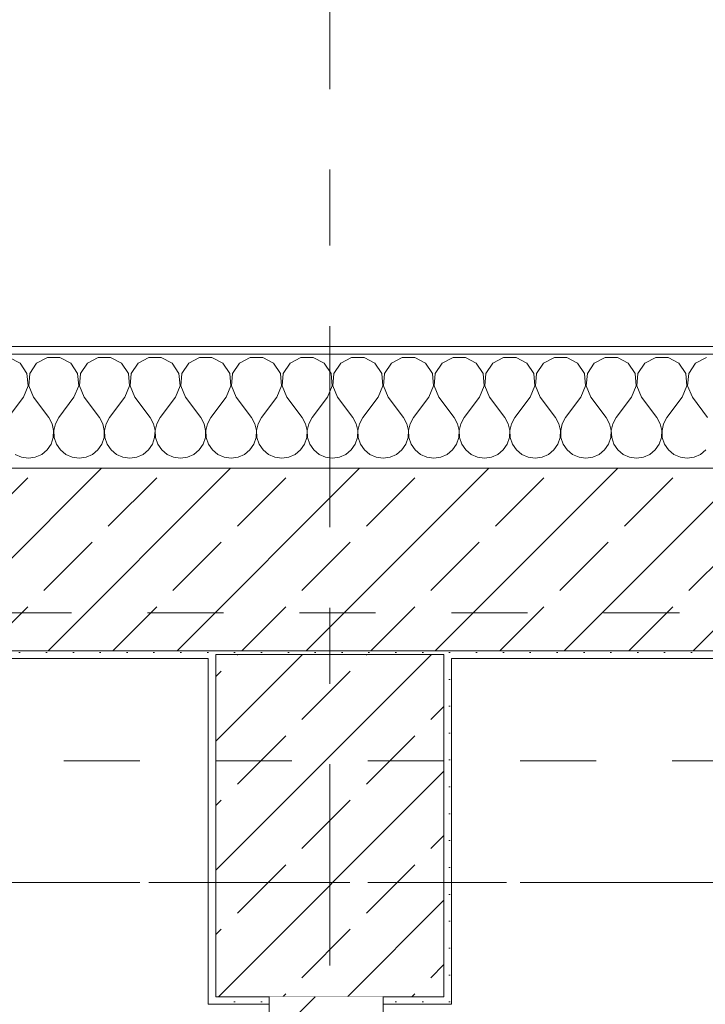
# Model space of a CAD drawing. Header units: metres. Extents: x -3.6 to 84.5, y -11 to 16.8.
# Tile 505 of 656: x 39.7 to 40.6, y 13 to 14.3. Entities that reach past the tile are written whole.
import ezdxf

# ---------------------------------------------------------------- set-up
doc = ezdxf.new("R2010")
doc.units = ezdxf.units.M
doc.header["$MEASUREMENT"] = 0
for name, pattern in [('Achse', [0.2, 0.1, -0.05, 0, -0.05]), ('Strichlinie doppelt', [0.546806, 0.264583, -0.105833, 0.070556, -0.105833]), ('Untersicht', [0.1, 0.075, -0.025]), ('Wipeout_Contour', [1, 0, -1])]:
    doc.linetypes.add(name, pattern=pattern)
for name, color, linetype in [('152 - Bemaßung_ Beschriftung.Ausbau', 7, 'Continuous'), ('451 - Universal.Achsen Raster', 7, 'Continuous'), ('603 - Struktur.Bodenplatte_ Decke Roh', 7, 'Continuous'), ('604 - Struktur.Wand Aussen', 7, 'Continuous'), ('605 - Struktur.Wand Innen', 7, 'Continuous'), ('607 - Struktur.Stütze', 7, 'Continuous'), ('608 - Struktur.Träger', 7, 'Continuous'), ('650 - Abdeckung.Fußboden Aufbau', 7, 'Continuous'), ('653 - Abdeckung.TB Verkofferung', 7, 'Continuous')]:
    doc.layers.add(name, color=color, linetype=linetype)
doc.styles.add('ERSTELLTER_STIL_2', font='txt')
doc.dimstyles.new('ERSTELLTER_STIL__1', dxfattribs={"dimtxt": 0.1, "dimasz": 0.0532, "dimexe": 0.18, "dimexo": 0.0625, "dimgap": 0, "dimtad": 1, "dimzin": 0, "dimdsep": 46, "dimtxsty": 'ERSTELLTER_STIL_2', "dimblk": 'ARROWHEAD_2', "dimblk1": 'ARROWHEAD_2', "dimblk2": 'ARROWHEAD_2', "dimcen": 0.09, "dimse1": 1, "dimse2": 1, "dimclrd": 7, "dimclre": 7, "dimclrt": 7, "dimazin": 0, "dimtfac": 1, "dimtdec": 4, "dimtmove": 0, "dimatfit": 3, "dimfxl": 1, "dimtolj": 1, "dimtzin": 0, "dimarcsym": 0})
doc.dimstyles.new('ERSTELLTER_STIL__3', dxfattribs={"dimtxt": 0.1, "dimasz": 0.0532, "dimexe": 0.18, "dimexo": 0.0625, "dimgap": 0, "dimtad": 1, "dimtih": 1, "dimtoh": 1, "dimzin": 0, "dimdsep": 46, "dimtxsty": 'ERSTELLTER_STIL_2', "dimblk": 'ARROWHEAD_2', "dimblk1": 'ARROWHEAD_2', "dimblk2": 'ARROWHEAD_2', "dimcen": 0.09, "dimse1": 1, "dimse2": 1, "dimclrd": 7, "dimclre": 7, "dimclrt": 7, "dimazin": 0, "dimtfac": 1, "dimtdec": 4, "dimtmove": 0, "dimatfit": 3, "dimfxl": 1, "dimtolj": 1, "dimtzin": 0, "dimarcsym": 0})
pattern_1 = [(45, (0, 0), (-0.0848528, 0.0848528), []), (45, (-0.04243, 0.04243), (-0.0848528, 0.0848528), [0.09, -0.03])]
pattern_2 = [(45, (0, 0), (-0.01767767, 0.01767767), [0, -0.025])]

# ---------------------------------------------------------------- blocks, each defined once
blk = doc.blocks.new('*X43')
at = {"layer": '604 - Struktur.Wand Aussen', "color": 7, "linetype": 'Continuous', "lineweight": 5}
for p, q in [((39.7224, 13.833), (39.7081, 13.8407)), ((39.7314, 13.8195), (39.7224, 13.833)), ((39.7442, 13.833), (39.7352, 13.8195)), ((39.7585, 13.8407), (39.7442, 13.833)), ((39.7748, 13.8407), (39.7585, 13.8407)), ((39.7891, 13.833), (39.7748, 13.8407)), ((39.7981, 13.8195), (39.7891, 13.833)), ((39.8109, 13.833), (39.8019, 13.8195)), ((39.8252, 13.8407), (39.8109, 13.833)), ((39.8415, 13.8407), (39.8252, 13.8407)), ((39.8558, 13.833), (39.8415, 13.8407)), ((39.8648, 13.8195), (39.8558, 13.833)), ((39.8776, 13.833), (39.8686, 13.8195)), ((39.8919, 13.8407), (39.8776, 13.833)), ((39.9081, 13.8407), (39.8919, 13.8407)), ((39.9224, 13.833), (39.9081, 13.8407)), ((39.9314, 13.8195), (39.9224, 13.833)), ((39.9442, 13.833), (39.9352, 13.8195)), ((39.9585, 13.8407), (39.9442, 13.833)), ((39.9748, 13.8407), (39.9585, 13.8407)), ((39.9891, 13.833), (39.9748, 13.8407)), ((39.9981, 13.8195), (39.9891, 13.833)), ((40.0109, 13.833), (40.0019, 13.8195)), ((40.0252, 13.8407), (40.0109, 13.833)), ((40.0415, 13.8407), (40.0252, 13.8407)), ((40.0558, 13.833), (40.0415, 13.8407)), ((40.0648, 13.8195), (40.0558, 13.833)), ((40.0776, 13.833), (40.0686, 13.8195)), ((40.0919, 13.8407), (40.0776, 13.833)), ((40.1081, 13.8407), (40.0919, 13.8407)), ((40.1224, 13.833), (40.1081, 13.8407)), ((40.1314, 13.8195), (40.1224, 13.833)), ((40.1442, 13.833), (40.1352, 13.8195)), ((40.1585, 13.8407), (40.1442, 13.833)), ((40.1748, 13.8407), (40.1585, 13.8407)), ((40.1891, 13.833), (40.1748, 13.8407)), ((40.1981, 13.8195), (40.1891, 13.833)), ((40.2109, 13.833), (40.2019, 13.8195)), ((40.2252, 13.8407), (40.2109, 13.833)), ((40.2415, 13.8407), (40.2252, 13.8407)), ((40.2558, 13.833), (40.2415, 13.8407)), ((40.2648, 13.8195), (40.2558, 13.833)), ((40.2776, 13.833), (40.2686, 13.8195)), ((40.2919, 13.8407), (40.2776, 13.833)), ((40.3081, 13.8407), (40.2919, 13.8407)), ((40.3224, 13.833), (40.3081, 13.8407)), ((40.3314, 13.8195), (40.3224, 13.833)), ((40.3442, 13.833), (40.3352, 13.8195)), ((40.3585, 13.8407), (40.3442, 13.833)), ((40.3748, 13.8407), (40.3585, 13.8407)), ((40.3891, 13.833), (40.3748, 13.8407)), ((40.3981, 13.8195), (40.3891, 13.833)), ((40.4109, 13.833), (40.4019, 13.8195)), ((40.4252, 13.8407), (40.4109, 13.833)), ((40.4415, 13.8407), (40.4252, 13.8407)), ((40.4558, 13.833), (40.4415, 13.8407)), ((40.4648, 13.8195), (40.4558, 13.833)), ((40.4776, 13.833), (40.4686, 13.8195)), ((40.4919, 13.8407), (40.4776, 13.833)), ((40.5081, 13.8407), (40.4919, 13.8407)), ((40.5224, 13.833), (40.5081, 13.8407)), ((40.5314, 13.8195), (40.5224, 13.833)), ((40.5442, 13.833), (40.5352, 13.8195)), ((40.5585, 13.8407), (40.5442, 13.833)), ((40.5748, 13.8407), (40.5585, 13.8407)), ((40.5891, 13.833), (40.5748, 13.8407)), ((40.5981, 13.8195), (40.5891, 13.833)), ((40.6109, 13.833), (40.6019, 13.8195)), ((40.6252, 13.8407), (40.6109, 13.833)), ((39.733, 13.8033), (39.7314, 13.8195)), ((39.7352, 13.8195), (39.7337, 13.8033)), ((39.7996, 13.8033), (39.7981, 13.8195)), ((39.8019, 13.8195), (39.8004, 13.8033)), ((39.8663, 13.8033), (39.8648, 13.8195)), ((39.8686, 13.8195), (39.867, 13.8033)), ((39.933, 13.8033), (39.9314, 13.8195)), ((39.9352, 13.8195), (39.9337, 13.8033)), ((39.9996, 13.8033), (39.9981, 13.8195)), ((40.0019, 13.8195), (40.0004, 13.8033)), ((40.0663, 13.8033), (40.0648, 13.8195)), ((40.0686, 13.8195), (40.067, 13.8033)), ((40.133, 13.8033), (40.1314, 13.8195)), ((40.1352, 13.8195), (40.1337, 13.8033)), ((40.1996, 13.8033), (40.1981, 13.8195)), ((40.2019, 13.8195), (40.2004, 13.8033)), ((40.2663, 13.8033), (40.2648, 13.8195)), ((40.2686, 13.8195), (40.267, 13.8033)), ((40.333, 13.8033), (40.3314, 13.8195)), ((40.3352, 13.8195), (40.3337, 13.8033)), ((40.3996, 13.8033), (40.3981, 13.8195)), ((40.4019, 13.8195), (40.4004, 13.8033)), ((40.4663, 13.8033), (40.4648, 13.8195)), ((40.4686, 13.8195), (40.467, 13.8033)), ((40.533, 13.8033), (40.5314, 13.8195)), ((40.5352, 13.8195), (40.5337, 13.8033)), ((40.5996, 13.8033), (40.5981, 13.8195)), ((40.6019, 13.8195), (40.6004, 13.8033)), ((39.7267, 13.7883), (39.733, 13.8033)), ((39.7337, 13.8033), (39.74, 13.7883)), ((39.7933, 13.7883), (39.7996, 13.8033)), ((39.8004, 13.8033), (39.8067, 13.7883)), ((39.86, 13.7883), (39.8663, 13.8033)), ((39.867, 13.8033), (39.8733, 13.7883)), ((39.9267, 13.7883), (39.933, 13.8033)), ((39.9337, 13.8033), (39.94, 13.7883)), ((39.9933, 13.7883), (39.9996, 13.8033)), ((40.0004, 13.8033), (40.0067, 13.7883)), ((40.06, 13.7883), (40.0663, 13.8033)), ((40.067, 13.8033), (40.0733, 13.7883)), ((40.1267, 13.7883), (40.133, 13.8033)), ((40.1337, 13.8033), (40.14, 13.7883)), ((40.1933, 13.7883), (40.1996, 13.8033)), ((40.2004, 13.8033), (40.2067, 13.7883)), ((40.26, 13.7883), (40.2663, 13.8033)), ((40.267, 13.8033), (40.2733, 13.7883)), ((40.3267, 13.7883), (40.333, 13.8033)), ((40.3337, 13.8033), (40.34, 13.7883)), ((40.3933, 13.7883), (40.3996, 13.8033)), ((40.4004, 13.8033), (40.4067, 13.7883)), ((40.46, 13.7883), (40.4663, 13.8033)), ((40.467, 13.8033), (40.4733, 13.7883)), ((40.5267, 13.7883), (40.533, 13.8033)), ((40.5337, 13.8033), (40.54, 13.7883)), ((40.5933, 13.7883), (40.5996, 13.8033)), ((40.6004, 13.8033), (40.6067, 13.7883)), ((39.7267, 13.7883), (39.7067, 13.7617)), ((39.74, 13.7883), (39.76, 13.7617)), ((39.7933, 13.7883), (39.7733, 13.7617)), ((39.8067, 13.7883), (39.8267, 13.7617)), ((39.86, 13.7883), (39.84, 13.7617)), ((39.8733, 13.7883), (39.8933, 13.7617)), ((39.9267, 13.7883), (39.9067, 13.7617)), ((39.94, 13.7883), (39.96, 13.7617)), ((39.9933, 13.7883), (39.9733, 13.7617)), ((40.0067, 13.7883), (40.0267, 13.7617)), ((40.06, 13.7883), (40.04, 13.7617)), ((40.0733, 13.7883), (40.0933, 13.7617)), ((40.1267, 13.7883), (40.1067, 13.7617)), ((40.14, 13.7883), (40.16, 13.7617)), ((40.1933, 13.7883), (40.1733, 13.7617)), ((40.2067, 13.7883), (40.2267, 13.7617)), ((40.26, 13.7883), (40.24, 13.7617)), ((40.2733, 13.7883), (40.2933, 13.7617)), ((40.3267, 13.7883), (40.3067, 13.7617)), ((40.34, 13.7883), (40.36, 13.7617)), ((40.3933, 13.7883), (40.3733, 13.7617)), ((40.4067, 13.7883), (40.4267, 13.7617)), ((40.46, 13.7883), (40.44, 13.7617)), ((40.4733, 13.7883), (40.4933, 13.7617)), ((40.5267, 13.7883), (40.5067, 13.7617)), ((40.54, 13.7883), (40.56, 13.7617)), ((40.5933, 13.7883), (40.5733, 13.7617)), ((40.6067, 13.7883), (40.6267, 13.7617)), ((39.7645, 13.7536), (39.76, 13.7617)), ((39.7665, 13.7447), (39.7645, 13.7536)), ((39.7689, 13.7536), (39.7668, 13.7447)), ((39.7733, 13.7617), (39.7689, 13.7536)), ((39.8311, 13.7536), (39.8267, 13.7617)), ((39.8332, 13.7447), (39.8311, 13.7536)), ((39.8355, 13.7536), (39.8335, 13.7447)), ((39.84, 13.7617), (39.8355, 13.7536)), ((39.8978, 13.7536), (39.8933, 13.7617)), ((39.8999, 13.7447), (39.8978, 13.7536)), ((39.9022, 13.7536), (39.9001, 13.7447)), ((39.9067, 13.7617), (39.9022, 13.7536)), ((39.9645, 13.7536), (39.96, 13.7617)), ((39.9665, 13.7447), (39.9645, 13.7536)), ((39.9689, 13.7536), (39.9668, 13.7447)), ((39.9733, 13.7617), (39.9689, 13.7536)), ((40.0311, 13.7536), (40.0267, 13.7617)), ((40.0332, 13.7447), (40.0311, 13.7536)), ((40.0355, 13.7536), (40.0335, 13.7447)), ((40.04, 13.7617), (40.0355, 13.7536)), ((40.0978, 13.7536), (40.0933, 13.7617)), ((40.0999, 13.7447), (40.0978, 13.7536)), ((40.1022, 13.7536), (40.1001, 13.7447)), ((40.1067, 13.7617), (40.1022, 13.7536)), ((40.1645, 13.7536), (40.16, 13.7617)), ((40.1665, 13.7447), (40.1645, 13.7536)), ((40.1689, 13.7536), (40.1668, 13.7447)), ((40.1733, 13.7617), (40.1689, 13.7536)), ((40.2311, 13.7536), (40.2267, 13.7617)), ((40.2332, 13.7447), (40.2311, 13.7536)), ((40.2355, 13.7536), (40.2335, 13.7447)), ((40.24, 13.7617), (40.2355, 13.7536)), ((40.2978, 13.7536), (40.2933, 13.7617)), ((40.2999, 13.7447), (40.2978, 13.7536)), ((40.3022, 13.7536), (40.3001, 13.7447)), ((40.3067, 13.7617), (40.3022, 13.7536)), ((40.3645, 13.7536), (40.36, 13.7617)), ((40.3665, 13.7447), (40.3645, 13.7536)), ((40.3689, 13.7536), (40.3668, 13.7447)), ((40.3733, 13.7617), (40.3689, 13.7536)), ((40.4311, 13.7536), (40.4267, 13.7617)), ((40.4332, 13.7447), (40.4311, 13.7536)), ((40.4355, 13.7536), (40.4335, 13.7447)), ((40.44, 13.7617), (40.4355, 13.7536)), ((40.4978, 13.7536), (40.4933, 13.7617)), ((40.4999, 13.7447), (40.4978, 13.7536)), ((40.5022, 13.7536), (40.5001, 13.7447)), ((40.5067, 13.7617), (40.5022, 13.7536)), ((40.5645, 13.7536), (40.56, 13.7617)), ((40.5665, 13.7447), (40.5645, 13.7536)), ((40.5689, 13.7536), (40.5668, 13.7447)), ((40.5733, 13.7617), (40.5689, 13.7536)), ((39.7661, 13.7355), (39.7665, 13.7447)), ((39.7668, 13.7447), (39.7672, 13.7355)), ((39.8328, 13.7355), (39.8332, 13.7447)), ((39.8335, 13.7447), (39.8339, 13.7355)), ((39.8994, 13.7355), (39.8999, 13.7447)), ((39.9001, 13.7447), (39.9006, 13.7355)), ((39.9661, 13.7355), (39.9665, 13.7447)), ((39.9668, 13.7447), (39.9672, 13.7355)), ((40.0328, 13.7355), (40.0332, 13.7447)), ((40.0335, 13.7447), (40.0339, 13.7355)), ((40.0994, 13.7355), (40.0999, 13.7447)), ((40.1001, 13.7447), (40.1006, 13.7355)), ((40.1661, 13.7355), (40.1665, 13.7447)), ((40.1668, 13.7447), (40.1672, 13.7355)), ((40.2328, 13.7355), (40.2332, 13.7447)), ((40.2335, 13.7447), (40.2339, 13.7355)), ((40.2994, 13.7355), (40.2999, 13.7447)), ((40.3001, 13.7447), (40.3006, 13.7355)), ((40.3661, 13.7355), (40.3665, 13.7447)), ((40.3668, 13.7447), (40.3672, 13.7355)), ((40.4328, 13.7355), (40.4332, 13.7447)), ((40.4335, 13.7447), (40.4339, 13.7355)), ((40.4994, 13.7355), (40.4999, 13.7447)), ((40.5001, 13.7447), (40.5006, 13.7355)), ((40.5661, 13.7355), (40.5665, 13.7447)), ((40.5668, 13.7447), (40.5672, 13.7355)), ((39.7579, 13.7192), (39.7631, 13.7268)), ((39.7631, 13.7268), (39.7661, 13.7355)), ((39.7672, 13.7355), (39.7702, 13.7268)), ((39.7702, 13.7268), (39.7754, 13.7192)), ((39.8246, 13.7192), (39.8298, 13.7268)), ((39.8298, 13.7268), (39.8328, 13.7355)), ((39.8339, 13.7355), (39.8369, 13.7268)), ((39.8369, 13.7268), (39.8421, 13.7192)), ((39.8913, 13.7192), (39.8965, 13.7268)), ((39.8965, 13.7268), (39.8994, 13.7355)), ((39.9006, 13.7355), (39.9035, 13.7268)), ((39.9035, 13.7268), (39.9087, 13.7192)), ((39.9579, 13.7192), (39.9631, 13.7268)), ((39.9631, 13.7268), (39.9661, 13.7355)), ((39.9672, 13.7355), (39.9702, 13.7268)), ((39.9702, 13.7268), (39.9754, 13.7192)), ((40.0246, 13.7192), (40.0298, 13.7268)), ((40.0298, 13.7268), (40.0328, 13.7355)), ((40.0339, 13.7355), (40.0369, 13.7268)), ((40.0369, 13.7268), (40.0421, 13.7192)), ((40.0913, 13.7192), (40.0965, 13.7268)), ((40.0965, 13.7268), (40.0994, 13.7355)), ((40.1006, 13.7355), (40.1035, 13.7268)), ((40.1035, 13.7268), (40.1087, 13.7192)), ((40.1579, 13.7192), (40.1631, 13.7268)), ((40.1631, 13.7268), (40.1661, 13.7355)), ((40.1672, 13.7355), (40.1702, 13.7268)), ((40.1702, 13.7268), (40.1754, 13.7192)), ((40.2246, 13.7192), (40.2298, 13.7268)), ((40.2298, 13.7268), (40.2328, 13.7355)), ((40.2339, 13.7355), (40.2369, 13.7268)), ((40.2369, 13.7268), (40.2421, 13.7192)), ((40.2913, 13.7192), (40.2965, 13.7268)), ((40.2965, 13.7268), (40.2994, 13.7355)), ((40.3006, 13.7355), (40.3035, 13.7268)), ((40.3035, 13.7268), (40.3087, 13.7192)), ((40.3579, 13.7192), (40.3631, 13.7268)), ((40.3631, 13.7268), (40.3661, 13.7355)), ((40.3672, 13.7355), (40.3702, 13.7268)), ((40.3702, 13.7268), (40.3754, 13.7192)), ((40.4246, 13.7192), (40.4298, 13.7268)), ((40.4298, 13.7268), (40.4328, 13.7355)), ((40.4339, 13.7355), (40.4369, 13.7268)), ((40.4369, 13.7268), (40.4421, 13.7192)), ((40.4913, 13.7192), (40.4965, 13.7268)), ((40.4965, 13.7268), (40.4994, 13.7355)), ((40.5006, 13.7355), (40.5035, 13.7268)), ((40.5035, 13.7268), (40.5087, 13.7192)), ((40.5579, 13.7192), (40.5631, 13.7268)), ((40.5631, 13.7268), (40.5661, 13.7355)), ((40.5672, 13.7355), (40.5702, 13.7268)), ((40.5702, 13.7268), (40.5754, 13.7192)), ((39.7509, 13.7133), (39.7579, 13.7192)), ((39.7754, 13.7192), (39.7825, 13.7133)), ((39.8175, 13.7133), (39.8246, 13.7192)), ((39.8421, 13.7192), (39.8491, 13.7133)), ((39.8842, 13.7133), (39.8913, 13.7192)), ((39.9087, 13.7192), (39.9158, 13.7133)), ((39.9509, 13.7133), (39.9579, 13.7192)), ((39.9754, 13.7192), (39.9825, 13.7133)), ((40.0175, 13.7133), (40.0246, 13.7192)), ((40.0421, 13.7192), (40.0491, 13.7133)), ((40.0842, 13.7133), (40.0913, 13.7192)), ((40.1087, 13.7192), (40.1158, 13.7133)), ((40.1509, 13.7133), (40.1579, 13.7192)), ((40.1754, 13.7192), (40.1825, 13.7133)), ((40.2175, 13.7133), (40.2246, 13.7192)), ((40.2421, 13.7192), (40.2491, 13.7133)), ((40.2842, 13.7133), (40.2913, 13.7192)), ((40.3087, 13.7192), (40.3158, 13.7133)), ((40.3509, 13.7133), (40.3579, 13.7192)), ((40.3754, 13.7192), (40.3825, 13.7133)), ((40.4175, 13.7133), (40.4246, 13.7192)), ((40.4421, 13.7192), (40.4491, 13.7133)), ((40.4842, 13.7133), (40.4913, 13.7192)), ((40.5087, 13.7192), (40.5158, 13.7133)), ((40.5509, 13.7133), (40.5579, 13.7192)), ((40.5754, 13.7192), (40.5825, 13.7133)), ((40.6175, 13.7133), (40.6246, 13.7192)), ((39.7158, 13.7133), (39.7242, 13.7096)), ((39.7242, 13.7096), (39.7333, 13.7083)), ((39.7333, 13.7083), (39.7424, 13.7096)), ((39.7424, 13.7096), (39.7509, 13.7133)), ((39.7825, 13.7133), (39.7909, 13.7096)), ((39.7909, 13.7096), (39.8, 13.7083)), ((39.8, 13.7083), (39.8091, 13.7096)), ((39.8091, 13.7096), (39.8175, 13.7133)), ((39.8491, 13.7133), (39.8576, 13.7096)), ((39.8576, 13.7096), (39.8667, 13.7083)), ((39.8667, 13.7083), (39.8758, 13.7096)), ((39.8758, 13.7096), (39.8842, 13.7133)), ((39.9158, 13.7133), (39.9242, 13.7096)), ((39.9242, 13.7096), (39.9333, 13.7083)), ((39.9333, 13.7083), (39.9424, 13.7096)), ((39.9424, 13.7096), (39.9509, 13.7133)), ((39.9825, 13.7133), (39.9909, 13.7096)), ((39.9909, 13.7096), (40, 13.7083)), ((40, 13.7083), (40.0091, 13.7096)), ((40.0091, 13.7096), (40.0175, 13.7133)), ((40.0491, 13.7133), (40.0576, 13.7096)), ((40.0576, 13.7096), (40.0667, 13.7083)), ((40.0667, 13.7083), (40.0758, 13.7096)), ((40.0758, 13.7096), (40.0842, 13.7133)), ((40.1158, 13.7133), (40.1242, 13.7096)), ((40.1242, 13.7096), (40.1333, 13.7083)), ((40.1333, 13.7083), (40.1424, 13.7096)), ((40.1424, 13.7096), (40.1509, 13.7133)), ((40.1825, 13.7133), (40.1909, 13.7096)), ((40.1909, 13.7096), (40.2, 13.7083)), ((40.2, 13.7083), (40.2091, 13.7096)), ((40.2091, 13.7096), (40.2175, 13.7133)), ((40.2491, 13.7133), (40.2576, 13.7096)), ((40.2576, 13.7096), (40.2667, 13.7083)), ((40.2667, 13.7083), (40.2758, 13.7096)), ((40.2758, 13.7096), (40.2842, 13.7133)), ((40.3158, 13.7133), (40.3242, 13.7096)), ((40.3242, 13.7096), (40.3333, 13.7083)), ((40.3333, 13.7083), (40.3424, 13.7096)), ((40.3424, 13.7096), (40.3509, 13.7133)), ((40.3825, 13.7133), (40.3909, 13.7096)), ((40.3909, 13.7096), (40.4, 13.7083)), ((40.4, 13.7083), (40.4091, 13.7096)), ((40.4091, 13.7096), (40.4175, 13.7133)), ((40.4491, 13.7133), (40.4576, 13.7096)), ((40.4576, 13.7096), (40.4667, 13.7083)), ((40.4667, 13.7083), (40.4758, 13.7096)), ((40.4758, 13.7096), (40.4842, 13.7133)), ((40.5158, 13.7133), (40.5242, 13.7096)), ((40.5242, 13.7096), (40.5333, 13.7083)), ((40.5333, 13.7083), (40.5424, 13.7096)), ((40.5424, 13.7096), (40.5509, 13.7133)), ((40.5825, 13.7133), (40.5909, 13.7096)), ((40.5909, 13.7096), (40.6, 13.7083)), ((40.6, 13.7083), (40.6091, 13.7096)), ((40.6091, 13.7096), (40.6175, 13.7133))]:
    blk.add_line(p, q, dxfattribs=at)
blk = doc.blocks.new('*D305')
at = {"layer": '152 - Bemaßung_ Beschriftung.Ausbau', "color": 7, "linetype": 'Continuous', "lineweight": 5}
for p, q in [((63.4, 13.7152), (63.47, 13.6748)), ((63.435, 7.935), (63.435, 13.695))]:
    blk.add_line(p, q, dxfattribs=at)
blk = doc.blocks.new('ARROWHEAD_2')
at = {"color": 0, "linetype": 'Continuous', "lineweight": 0}
for p, q in [((-0.378, -0.655), (0.378, 0.655)), ((0, 0), (-1, 0))]:
    blk.add_line(p, q, dxfattribs=at)
blk = doc.blocks.new('*D306')
at = {"layer": '152 - Bemaßung_ Beschriftung.Ausbau', "color": 7, "linetype": 'Continuous', "lineweight": 5}
for p, q in [((63.435, 13.845), (63.435, 13.8792)), ((63.47, 13.8248), (63.4, 13.8652)), ((63.4875, 13.845), (63.3825, 13.845)), ((63.435, 13.695), (63.435, 13.845)), ((63.4, 13.7152), (63.47, 13.6748)), ((63.4875, 13.695), (63.3825, 13.695)), ((63.435, 7.935), (63.435, 13.695))]:
    blk.add_line(p, q, dxfattribs=at)
blk = doc.blocks.new('*D319')
at = {"layer": '152 - Bemaßung_ Beschriftung.Ausbau', "color": 7, "linetype": 'Continuous', "lineweight": 5}
for p, q in [((64.4, 13.7152), (64.47, 13.6748)), ((64.435, 13.455), (64.435, 13.695))]:
    blk.add_line(p, q, dxfattribs=at)
blk = doc.blocks.new('*D320')
at = {"layer": '152 - Bemaßung_ Beschriftung.Ausbau', "color": 7, "linetype": 'Continuous', "lineweight": 5}
for p, q in [((64.435, 13.845), (64.435, 13.8792)), ((64.47, 13.8248), (64.4, 13.8652)), ((64.4875, 13.845), (64.3825, 13.845)), ((64.435, 13.695), (64.435, 13.845)), ((64.4, 13.7152), (64.47, 13.6748)), ((64.4875, 13.695), (64.3825, 13.695)), ((64.435, 13.455), (64.435, 13.695))]:
    blk.add_line(p, q, dxfattribs=at)
at = {"layer": '152 - Bemaßung_ Beschriftung.Ausbau', "color": 7, "lineweight": 5, "insert": (64.415, 13.8652), "char_height": 0.1, "attachment_point": 7, "rotation": 90, "style": 'ERSTELLTER_STIL_2'}
blk.add_mtext('\\A1;{\\pql;\\fArial|b0|i0|c0|p38;15}', dxfattribs=at)
blk = doc.blocks.new('*D344')
at = {"layer": '152 - Bemaßung_ Beschriftung.Ausbau', "color": 7, "linetype": 'Continuous', "lineweight": 5}
for p, q in [((39.53, 14.8025), (39.53, 14.9075)), ((37.1502, 14.89), (37.1098, 14.82)), ((39.5502, 14.89), (39.5098, 14.82)), ((37.13, 14.855), (39.53, 14.855)), ((39.53, 14.855), (40.72, 14.855))]:
    blk.add_line(p, q, dxfattribs=at)
at = {"layer": '152 - Bemaßung_ Beschriftung.Ausbau', "color": 7, "lineweight": 5, "char_height": 0.1, "attachment_point": 7, "style": 'ERSTELLTER_STIL_2'}
for s, insert in [('\\A1;{\\pql;\\fArial|b0|i0|c0|p38;2,40}', (38.197, 14.875)), ('\\A1;{\\pql;\\fArial|b0|i0|c0|p38;2,01}', (38.197, 14.735))]:
    blk.add_mtext(s, dxfattribs=dict(at, insert=insert))
blk = doc.blocks.new('*D345')
at = {"layer": '152 - Bemaßung_ Beschriftung.Ausbau', "color": 7, "linetype": 'Continuous', "lineweight": 5}
for p, q in [((40.72, 14.8025), (40.72, 14.9075)), ((39.5502, 14.89), (39.5098, 14.82)), ((40.7402, 14.89), (40.6998, 14.82)), ((39.53, 14.855), (40.72, 14.855)), ((40.72, 14.855), (43.12, 14.855))]:
    blk.add_line(p, q, dxfattribs=at)
at = {"layer": '152 - Bemaßung_ Beschriftung.Ausbau', "color": 7, "lineweight": 5, "insert": (39.992, 14.875), "char_height": 0.1, "attachment_point": 7, "style": 'ERSTELLTER_STIL_2'}
blk.add_mtext('\\A1;{\\pql;\\fArial|b0|i0|c0|p38;1,19}', dxfattribs=at)
blk = doc.blocks.new('*D379')
at = {"layer": '152 - Bemaßung_ Beschriftung.Ausbau', "color": 7, "linetype": 'Continuous', "lineweight": 5}
for p, q in [((36.59, 15.3025), (36.59, 15.4075)), ((36.4777, 15.39), (36.4373, 15.32)), ((36.6102, 15.39), (36.5698, 15.32)), ((36.4575, 15.355), (36.59, 15.355)), ((36.59, 15.355), (40.05, 15.355))]:
    blk.add_line(p, q, dxfattribs=at)
blk = doc.blocks.new('*D380')
at = {"layer": '152 - Bemaßung_ Beschriftung.Ausbau', "color": 7, "linetype": 'Continuous', "lineweight": 5}
for p, q in [((40.05, 15.3025), (40.05, 15.4075)), ((36.6102, 15.39), (36.5698, 15.32)), ((40.0702, 15.39), (40.0298, 15.32)), ((36.59, 15.355), (40.05, 15.355)), ((40.05, 15.355), (40.2, 15.355))]:
    blk.add_line(p, q, dxfattribs=at)
at = {"layer": '152 - Bemaßung_ Beschriftung.Ausbau', "color": 7, "lineweight": 5, "char_height": 0.1, "attachment_point": 7, "style": 'ERSTELLTER_STIL_2'}
for s, insert in [('\\A1;{\\pql;\\fArial|b0|i0|c0|p38;3,46}', (38.1111, 15.375)), ('\\A1;{\\pql;\\fArial|b0|i0|c0|p38;15}', (39.878, 15.375))]:
    blk.add_mtext(s, dxfattribs=dict(at, insert=insert))
blk = doc.blocks.new('*D381')
at = {"layer": '152 - Bemaßung_ Beschriftung.Ausbau', "color": 7, "linetype": 'Continuous', "lineweight": 5}
for p, q in [((40.2, 15.3025), (40.2, 15.4075)), ((40.0702, 15.39), (40.0298, 15.32)), ((40.2202, 15.39), (40.1798, 15.32)), ((40.05, 15.355), (40.2, 15.355)), ((40.2, 15.355), (43.65, 15.355))]:
    blk.add_line(p, q, dxfattribs=at)
blk = doc.blocks.new('*D382')
at = {"layer": '152 - Bemaßung_ Beschriftung.Ausbau', "color": 7, "linetype": 'Continuous', "lineweight": 5}
for p, q in [((43.65, 15.3025), (43.65, 15.4075)), ((40.2202, 15.39), (40.1798, 15.32)), ((43.6702, 15.39), (43.6298, 15.32)), ((40.2, 15.355), (43.65, 15.355)), ((43.65, 15.355), (43.8, 15.355))]:
    blk.add_line(p, q, dxfattribs=at)
at = {"layer": '152 - Bemaßung_ Beschriftung.Ausbau', "color": 7, "lineweight": 5, "char_height": 0.1, "attachment_point": 7, "style": 'ERSTELLTER_STIL_2'}
for s, insert in [('\\A1;{\\pql;\\fArial|b0|i0|c0|p38;3,45}', (41.7161, 15.375)), ('\\A1;{\\pql;\\fArial|b0|i0|c0|p38;15}', (43.478, 15.375))]:
    blk.add_mtext(s, dxfattribs=dict(at, insert=insert))
blk = doc.blocks.new('*D418')
at = {"layer": '152 - Bemaßung_ Beschriftung.Ausbau', "color": 7, "linetype": 'Continuous', "lineweight": 5}
for p, q in [((36.68, 15.8025), (36.68, 15.9075)), ((36.4002, 15.89), (36.3598, 15.82)), ((36.7002, 15.89), (36.6598, 15.82)), ((36.38, 15.855), (36.68, 15.855)), ((36.68, 15.855), (39.98, 15.855))]:
    blk.add_line(p, q, dxfattribs=at)
at = {"layer": '152 - Bemaßung_ Beschriftung.Ausbau', "color": 7, "lineweight": 5, "insert": (36.4541, 15.875), "char_height": 0.1, "attachment_point": 7, "style": 'ERSTELLTER_STIL_2'}
blk.add_mtext('\\A1;{\\pql;\\fArial|b0|i0|c0|p38;30}', dxfattribs=at)
blk = doc.blocks.new('*D419')
at = {"layer": '152 - Bemaßung_ Beschriftung.Ausbau', "color": 7, "linetype": 'Continuous', "lineweight": 5}
for p, q in [((39.98, 15.8025), (39.98, 15.9075)), ((36.7002, 15.89), (36.6598, 15.82)), ((40.0002, 15.89), (39.9598, 15.82)), ((36.68, 15.855), (39.98, 15.855)), ((39.98, 15.855), (40.28, 15.855))]:
    blk.add_line(p, q, dxfattribs=at)
at = {"layer": '152 - Bemaßung_ Beschriftung.Ausbau', "color": 7, "lineweight": 5, "insert": (38.197, 15.875), "char_height": 0.1, "attachment_point": 7, "style": 'ERSTELLTER_STIL_2'}
blk.add_mtext('\\A1;{\\pql;\\fArial|b0|i0|c0|p38;3,30}', dxfattribs=at)
blk = doc.blocks.new('*D420')
at = {"layer": '152 - Bemaßung_ Beschriftung.Ausbau', "color": 7, "linetype": 'Continuous', "lineweight": 5}
for p, q in [((40.28, 15.8025), (40.28, 15.9075)), ((40.0002, 15.89), (39.9598, 15.82)), ((40.3002, 15.89), (40.2598, 15.82)), ((39.98, 15.855), (40.28, 15.855)), ((40.28, 15.855), (43.58, 15.855))]:
    blk.add_line(p, q, dxfattribs=at)
at = {"layer": '152 - Bemaßung_ Beschriftung.Ausbau', "color": 7, "lineweight": 5, "insert": (40.0541, 15.875), "char_height": 0.1, "attachment_point": 7, "style": 'ERSTELLTER_STIL_2'}
blk.add_mtext('\\A1;{\\pql;\\fArial|b0|i0|c0|p38;30}', dxfattribs=at)
blk = doc.blocks.new('*D421')
at = {"layer": '152 - Bemaßung_ Beschriftung.Ausbau', "color": 7, "linetype": 'Continuous', "lineweight": 5}
for p, q in [((43.58, 15.8025), (43.58, 15.9075)), ((40.3002, 15.89), (40.2598, 15.82)), ((43.6002, 15.89), (43.5598, 15.82)), ((40.28, 15.855), (43.58, 15.855)), ((43.58, 15.855), (43.88, 15.855))]:
    blk.add_line(p, q, dxfattribs=at)
at = {"layer": '152 - Bemaßung_ Beschriftung.Ausbau', "color": 7, "lineweight": 5, "insert": (41.797, 15.875), "char_height": 0.1, "attachment_point": 7, "style": 'ERSTELLTER_STIL_2'}
blk.add_mtext('\\A1;{\\pql;\\fArial|b0|i0|c0|p38;3,30}', dxfattribs=at)
blk = doc.blocks.new('*D538')
at = {"layer": '152 - Bemaßung_ Beschriftung.Ausbau', "color": 7, "linetype": 'Continuous', "lineweight": 5}
for p, q in [((63.9, 13.4752), (63.97, 13.4348)), ((63.935, 8.2), (63.935, 13.455)), ((63.9, 8.2202), (63.97, 8.1798)), ((63.9875, 8.2), (63.8825, 8.2)), ((63.935, 8.15), (63.935, 8.2))]:
    blk.add_line(p, q, dxfattribs=at)
at = {"layer": '152 - Bemaßung_ Beschriftung.Ausbau', "color": 7, "lineweight": 5, "insert": (63.9344, 10.6694), "char_height": 0.1, "attachment_point": 7, "rotation": 90, "style": 'ERSTELLTER_STIL_2'}
blk.add_mtext('\\A1;{\\pql;\\fArial|b0|i0|c0|p38;5,25\\fArial|b0|i0|c0|p38;\\A1{\\H.66x;\\S5^  ;}}', dxfattribs=at)
blk = doc.blocks.new('*D539')
at = {"layer": '152 - Bemaßung_ Beschriftung.Ausbau', "color": 7, "linetype": 'Continuous', "lineweight": 5}
for p, q in [((63.9, 13.7152), (63.97, 13.6748)), ((63.935, 13.455), (63.935, 13.695)), ((63.9, 13.4752), (63.97, 13.4348)), ((63.9875, 13.455), (63.8825, 13.455)), ((63.935, 8.2), (63.935, 13.455))]:
    blk.add_line(p, q, dxfattribs=at)
at = {"layer": '152 - Bemaßung_ Beschriftung.Ausbau', "color": 7, "lineweight": 5, "insert": (63.915, 13.4991), "char_height": 0.1, "attachment_point": 7, "rotation": 90, "style": 'ERSTELLTER_STIL_2'}
blk.add_mtext('\\A1;{\\pql;\\fArial|b0|i0|c0|p38;24}', dxfattribs=at)
blk = doc.blocks.new('*D540')
at = {"layer": '152 - Bemaßung_ Beschriftung.Ausbau', "color": 7, "linetype": 'Continuous', "lineweight": 5}
for p, q in [((63.9, 13.7152), (63.97, 13.6748)), ((63.935, 13.455), (63.935, 13.695))]:
    blk.add_line(p, q, dxfattribs=at)
blk = doc.blocks.new('*D541')
at = {"layer": '152 - Bemaßung_ Beschriftung.Ausbau', "color": 7, "linetype": 'Continuous', "lineweight": 5}
for p, q in [((63.935, 13.845), (63.935, 13.8792)), ((63.97, 13.8248), (63.9, 13.8652)), ((63.9875, 13.845), (63.8825, 13.845)), ((63.935, 13.695), (63.935, 13.845)), ((63.9, 13.7152), (63.97, 13.6748)), ((63.9875, 13.695), (63.8825, 13.695)), ((63.935, 13.455), (63.935, 13.695))]:
    blk.add_line(p, q, dxfattribs=at)
at = {"layer": '152 - Bemaßung_ Beschriftung.Ausbau', "color": 7, "lineweight": 5, "insert": (63.915, 13.8652), "char_height": 0.1, "attachment_point": 7, "rotation": 90, "style": 'ERSTELLTER_STIL_2'}
blk.add_mtext('\\A1;{\\pql;\\fArial|b0|i0|c0|p38;15}', dxfattribs=at)

msp = doc.modelspace()

# ---------------------------------------------------------------- hatches: boundary and pattern name
at = {"layer": '604 - Struktur.Wand Aussen', "linetype": 'Continuous', "lineweight": 0, "true_color": 0x000000}
h = msp.add_hatch(dxfattribs=at)
h.set_pattern_fill('Verputz_0001', color=18, style=0, pattern_type=2)
h.set_pattern_definition([(0, (0, 0), (0, 0.08660254), [0, -0.05]), (0, (0.025, 0.0433), (0, 0.08660254), [0, -0.05])])
h.paths.add_polyline_path([(39.44, 13.845), (40.81, 13.845), (40.81, 13.855), (39.44, 13.855)])
h = msp.add_hatch(dxfattribs=at)
h.set_pattern_fill('Beton__Stahlbeton_0001', color=18, style=0, pattern_type=2)
h.set_pattern_definition(pattern_1)
h.paths.add_polyline_path([(39.47, 13.695), (39.47, 13.575), (39.53, 13.575), (39.53, 13.505), (39.53, 13.455), (40.72, 13.455), (40.72, 13.505), (40.72, 13.575), (40.78, 13.575), (40.78, 13.695)])
h = msp.add_hatch(dxfattribs=at)
h.set_pattern_fill('Gips_0001', color=18, style=0, pattern_type=2)
h.set_pattern_definition(pattern_2)
h.paths.add_polyline_path([(39.53, 13.445), (39.97, 13.445), (39.97, 13.455), (39.53, 13.455)])
h = msp.add_hatch(dxfattribs=at)
h.set_pattern_fill('Gips_0001', color=18, style=0, pattern_type=2)
h.set_pattern_definition(pattern_2)
h.paths.add_polyline_path([(40.29, 13.445), (40.72, 13.445), (40.72, 13.455), (40.29, 13.455)])
at = {"layer": '607 - Struktur.Stütze', "linetype": 'Continuous', "lineweight": 0, "true_color": 0x000000}
h = msp.add_hatch(dxfattribs=at)
h.set_pattern_fill('Gips_0001', color=18, style=0, pattern_type=2)
h.set_pattern_definition(pattern_2)
h.paths.add_polyline_path([(39.97, 13.445), (39.98, 13.445), (39.98, 13.45), (40.28, 13.45), (40.28, 13.445), (40.29, 13.445), (40.29, 13.455), (39.97, 13.455)])
h = msp.add_hatch(dxfattribs=at)
h.set_pattern_fill('Gips_0001', color=18, style=0, pattern_type=2)
h.set_pattern_definition(pattern_2)
h.paths.add_polyline_path([(39.97, 13.445), (39.97, 12.99), (40.05, 12.99), (40.05, 13), (39.98, 13), (39.98, 13.445)])
h = msp.add_hatch(dxfattribs=at)
h.set_pattern_fill('Beton__Stahlbeton_0001', color=18, style=0, pattern_type=2)
h.set_pattern_definition(pattern_1)
h.paths.add_polyline_path([(39.98, 13), (40.28, 13), (40.28, 13.45), (39.98, 13.45)])
h = msp.add_hatch(dxfattribs=at)
h.set_pattern_fill('Gips_0001', color=18, style=0, pattern_type=2)
h.set_pattern_definition(pattern_2)
h.paths.add_polyline_path([(40.28, 13), (40.2, 13), (40.2, 12.99), (40.29, 12.99), (40.29, 13.445), (40.28, 13.445)])

# ---------------------------------------------------------------- linework, layer by layer
at = {"layer": '451 - Universal.Achsen Raster', "color": 160, "linetype": 'Strichlinie doppelt', "lineweight": 9, "true_color": 0x3232ff}
msp.add_line((64.935, 13.15), (-3.175, 13.15), dxfattribs=at)
at = {"layer": '603 - Struktur.Bodenplatte_ Decke Roh', "color": 7, "linetype": 'Continuous', "lineweight": 18, "flags": 128}
msp.add_lwpolyline([(62.275, 0.005), (62.275, 13.695), (50.78, 13.695), (50.78, 13), (50.84, 13), (50.84, 8.585), (49.03, 8.585), (49.03, 8.725), (47.41, 8.725), (47.41, 13), (47.48, 13), (47.48, 13.695), (14.78, 13.695), (14.78, 13), (14.84, 13), (14.84, 8.585), (13.03, 8.585), (13.03, 8.725), (11.41, 8.725), (11.41, 13), (11.48, 13), (11.48, 13.695), (-0.015, 13.695), (-0.015, 0.005)], dxfattribs=at)
at = {"layer": '604 - Struktur.Wand Aussen', "color": 7, "linetype": 'Continuous', "lineweight": 5}
msp.add_line((40.78, 13.845), (39.47, 13.845), dxfattribs=at)
at = {"layer": '604 - Struktur.Wand Aussen', "color": 7, "linetype": 'Continuous', "lineweight": 13}
for p, q in [((40.78, 13.695), (39.47, 13.695)), ((39.53, 13.455), (40.72, 13.455))]:
    msp.add_line(p, q, dxfattribs=at)
at = {"layer": '604 - Struktur.Wand Aussen', "color": 7, "linetype": 'Continuous', "lineweight": 5, "flags": 128}
for points in [[(40.81, 13.855), (39.44, 13.855)], [(39.53, 13.445), (39.97, 13.445)], [(40.29, 13.445), (40.72, 13.445)]]:
    msp.add_lwpolyline(points, dxfattribs=at)
at = {"layer": '607 - Struktur.Stütze', "color": 7, "linetype": 'Continuous', "lineweight": 5, "flags": 128}
for points in [[(39.97, 13.445), (39.97, 12.99), (40.05, 12.99)], [(40.2, 12.99), (40.29, 12.99), (40.29, 13.445)]]:
    msp.add_lwpolyline(points, dxfattribs=at)
at = {"layer": '607 - Struktur.Stütze', "color": 7, "linetype": 'Continuous', "lineweight": 13, "flags": 128}
msp.add_lwpolyline([(39.98, 13), (40.28, 13), (40.28, 13.45), (39.98, 13.45)], close=True, dxfattribs=at)
at = {"layer": '608 - Struktur.Träger', "color": 7, "linetype": 'Untersicht', "lineweight": 13}
msp.add_line((14.78, 13.31), (47.48, 13.31), dxfattribs=at)
at = {"layer": '608 - Struktur.Träger', "color": 7, "linetype": 'Achse', "lineweight": 9}
msp.add_line((14.78, 13.15), (47.48, 13.15), dxfattribs=at)
at = {"layer": '650 - Abdeckung.Fußboden Aufbau', "color": 7, "linetype": 'Continuous', "lineweight": 13, "flags": 128}
for points in [[(39.97, 8.24), (39.97, 8.51), (40.05, 8.51), (40.05, 12.99), (39.97, 12.99), (39.97, 13.445), (36.69, 13.445), (36.69, 12.99), (36.59, 12.99)], [(43.65, 8.24), (43.65, 12.99), (43.57, 12.99), (43.57, 13.445), (40.29, 13.445), (40.29, 12.99), (40.2, 12.99), (40.2, 8.51)]]:
    msp.add_lwpolyline(points, dxfattribs=at)
at = {"layer": '653 - Abdeckung.TB Verkofferung', "color": 7, "linetype": 'Untersicht', "lineweight": 9}
msp.add_line((25.89, 13.505), (47.26, 13.505), dxfattribs=at)

# ---------------------------------------------------------------- block references
at = {"layer": '604 - Struktur.Wand Aussen', "color": 7, "lineweight": 18}
msp.add_blockref('*X43', (0, 0), dxfattribs=at)

# ---------------------------------------------------------------- dimensions: what is measured, and where the dimension line sits
at = {"layer": '152 - Bemaßung_ Beschriftung.Ausbau', "color": 7, "linetype": 'Continuous', "lineweight": 5}
for base, p1, p2, picture, middle in [((36.68, 15.855), (36.38, 13), (36.68, 13), '*D418', (36.5303, 15.925)), ((43.58, 15.855), (40.28, 13), (43.58, 13), '*D421', (41.9268, 15.925)), ((39.53, 14.855), (37.13, 13.575), (39.53, 13.575), '*D344', (38.3269, 14.925)), ((40.72, 14.855), (39.53, 13.575), (40.72, 13.575), '*D345', (40.1219, 14.925))]:
    dim = msp.add_linear_dim(base=base, p1=p1, p2=p2, dimstyle='ERSTELLTER_STIL__3', dxfattribs=at)
    dim.commit()
    dim.dimension.update_dxf_attribs({"geometry": picture, "text_midpoint": middle, "dimtype": 160})
for base, p1, p2, picture, middle in [((64.435, 13.845), (31.13, 13.695), (62.425, 13.845), '*D320', (64.365, 13.9415)), ((63.935, 13.845), (31.13, 13.695), (62.425, 13.845), '*D541', (63.865, 13.9415)), ((64.435025, 13.695), (62.275025, 13.695), (31.1300125, 13.695), '*D319', (64.3650249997, 13.691853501)), ((63.935025, 13.695), (62.275025, 13.695), (31.1300125, 13.695), '*D540', (63.8650249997, 13.691853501))]:
    dim = msp.add_linear_dim(base=base, p1=p1, p2=p2, angle=90, dimstyle='ERSTELLTER_STIL__1', dxfattribs=at)
    dim.commit()
    dim.dimension.update_dxf_attribs({"geometry": picture, "text_midpoint": middle, "dimtype": 160, "text_rotation": 90})

# ---------------------------------------------------------------- next in the draw order: wipeouts: each hides what was drawn before it
at = {"color": 254, "linetype": 'Wipeout_Contour', "lineweight": 0, "ltscale": 167.485857}
msp.add_wipeout([(40.05, 13), (40.05, 10.85), (40.2, 10.85), (40.2, 13)], dxfattribs=at).dxf.layer = '605 - Struktur.Wand Innen'

# ---------------------------------------------------------------- next in the draw order: hatches: boundary and pattern name
at = {"layer": '605 - Struktur.Wand Innen', "linetype": 'Continuous', "lineweight": 0, "true_color": 0x000000}
h = msp.add_hatch(dxfattribs=at)
h.set_pattern_fill('MW_Ziegel_0001', color=18, style=0, pattern_type=2)
h.set_pattern_definition([(45, (0, 0), (-0.0636396, 0.0636396), [])])
h.paths.add_polyline_path([(40.05, 13), (40.05, 10.85), (40.2, 10.85), (40.2, 13)])

# ---------------------------------------------------------------- next in the draw order: linework, layer by layer
at = {"layer": '451 - Universal.Achsen Raster', "color": 160, "linetype": 'Strichlinie doppelt', "lineweight": 9, "true_color": 0x3232ff}
msp.add_line((40.13, -10.585), (40.13, 16.355), dxfattribs=at)
at = {"layer": '605 - Struktur.Wand Innen', "color": 7, "linetype": 'Continuous', "lineweight": 18, "flags": 128}
for points in [[(40.05, 13), (40.05, 10.85)], [(40.2, 10.85), (40.2, 13)]]:
    msp.add_lwpolyline(points, dxfattribs=at)

# ---------------------------------------------------------------- next in the draw order: dimensions: what is measured, and where the dimension line sits
at = {"layer": '152 - Bemaßung_ Beschriftung.Ausbau', "color": 7, "linetype": 'Continuous', "lineweight": 5}
for base, p1, p2, picture, middle in [((39.98, 15.855), (36.68, 13), (39.98, 13), '*D419', (38.3268, 15.925)), ((40.28, 15.855), (39.98, 13), (40.28, 13), '*D420', (40.1303, 15.925)), ((40.05, 15.355), (36.59, 10.62), (40.05, 11.925), '*D380', (38.241, 15.425)), ((43.65, 15.355), (40.2, 11.925), (43.65, 10.62), '*D382', (41.846, 15.425)), ((36.59, 15.355), (36.4575, 10.62), (36.59, 10.62), '*D379', (36.4347, 15.425)), ((40.2, 15.355), (40.05, 11.925), (40.2, 11.925), '*D381', (39.9542, 15.425))]:
    dim = msp.add_linear_dim(base=base, p1=p1, p2=p2, dimstyle='ERSTELLTER_STIL__3', dxfattribs=at)
    dim.commit()
    dim.dimension.update_dxf_attribs({"geometry": picture, "text_midpoint": middle, "dimtype": 160})
for base, p1, p2, picture, middle in [((63.435, 13.845), (31.13, 13.695), (62.425, 13.845), '*D306', (63.365, 13.5992)), ((63.435025, 13.695), (62.275025, 13.695), (31.1300125, 13.695), '*D305', (63.3650249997, 13.691853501)), ((63.935, 13.695), (31.13, 13.455), (62.275, 13.695), '*D539', (63.865, 13.5753)), ((63.93503, 13.455), (60.52999, 8.19998), (31.13001, 13.455), '*D538', (63.86502, 10.93436))]:
    dim = msp.add_linear_dim(base=base, p1=p1, p2=p2, angle=90, dimstyle='ERSTELLTER_STIL__1', dxfattribs=at)
    dim.commit()
    dim.dimension.update_dxf_attribs({"geometry": picture, "text_midpoint": middle, "dimtype": 160, "text_rotation": 90})

doc.saveas('drawing.dxf')
